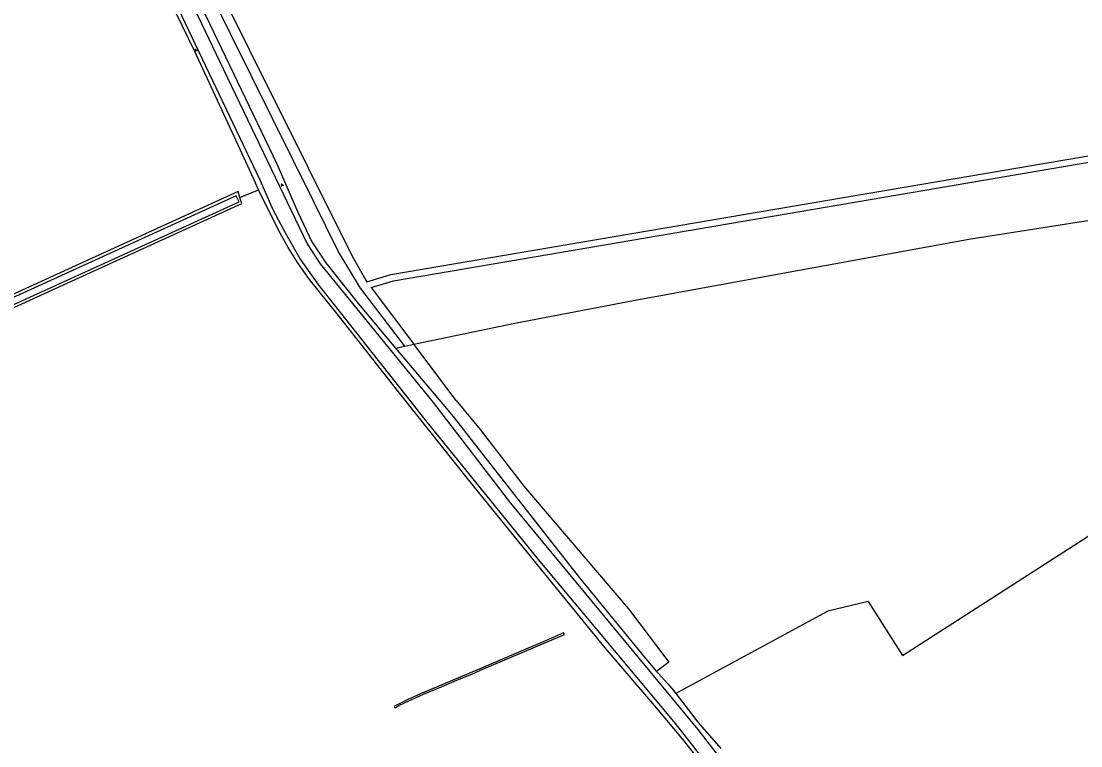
# Model space of a CAD drawing. Extents: x 124000 to 129000, y 395500 to 397503.
# Drawn here: x 127278.3 to 127645.3, y 396998.3 to 397249.1 of the extents above; entities that cross this region are included whole.
import ezdxf

# ---------------------------------------------------------------- set-up
doc = ezdxf.new("R2010")
doc.units = 0
for name, color, linetype in [('gg-afsc-draadraster', 7, 'Continuous'), ('gg-afsc-lijn draadraster', 7, 'Continuous'), ('gg-knt-bronhoudergrens', 7, 'Continuous'), ('gg-knt-onverhard', 7, 'Continuous'), ('gg-kntw-bovenkant insteek waterloop', 7, 'Continuous'), ('gg-kntw-waterlijn', 7, 'Continuous'), ('gg-kwrk-duiker nz buis', 7, 'Continuous'), ('gt-symb-groenvak', 7, 'Continuous'), ('gx-grn-maaiveld', 7, 'Continuous')]:
    doc.layers.add(name, color=color, linetype=linetype)

# ---------------------------------------------------------------- blocks, each defined once
blk = doc.blocks.new('gt0-GRVAK')
at = {"layer": 'gt-symb-groenvak'}
for p, q in [((-0.11, 0.19), (-0.23, 0.24)), ((-0.18, 0.15), (0.09, 0.15)), ((-0.09, 0.21), (-0.16, 0.32)), ((-0.05, 0.21), (-0.05, 0.39)), ((0, 0.21), (0.06, 0.32)), ((0.01, 0.19), (0.13, 0.24)), ((0.26, -0.05), (0.2, 0.06)), ((0.3, -0.05), (0.3, 0.13)), ((0.35, -0.05), (0.41, 0.06)), ((-0.25, -0.23), (-0.36, -0.18)), ((-0.32, -0.26), (-0.05, -0.26)), ((-0.23, -0.21), (-0.29, -0.09)), ((-0.18, -0.2), (-0.18, -0.02)), ((-0.14, -0.21), (-0.07, -0.09)), ((-0.12, -0.23), (0, -0.18)), ((0.24, -0.07), (0.12, -0.02)), ((0.17, -0.11), (0.44, -0.11)), ((0.37, -0.07), (0.49, -0.02))]:
    blk.add_line(p, q, dxfattribs=at)

msp = doc.modelspace()

# ---------------------------------------------------------------- linework, layer by layer
at = {"layer": 'gg-afsc-draadraster'}
msp.add_lwpolyline([(127571.73, 397048.2), (127583.55, 397029.53), (127698.57, 397103.46), (127688.25, 397122.51), (127731.96, 397147.25)], dxfattribs=at)
at = {"layer": 'gg-afsc-lijn draadraster'}
msp.add_lwpolyline([(127571.73, 397048.2), (127583.55, 397029.53), (127698.57, 397103.46), (127688.25, 397122.51), (127731.96, 397147.25)], dxfattribs=at)
at = {"layer": 'gg-knt-bronhoudergrens'}
for p, q in [((127354.11, 397188.09), (127360.52, 397190.82)), ((127408, 397136), (127411.16, 397136.66)), ((127411.16, 397136.66), (127414.32, 397137.32)), ((127428.97, 397117.81), (127414.32, 397137.32))]:
    msp.add_line(p, q, dxfattribs=at)
for points in [[(127414.32, 397137.32), (127449.31, 397144.66), (127490.94, 397152.61), (127606.51, 397173.67), (127674.17, 397184.27), (127707.18, 397190.79)], [(127437.27, 397107.85), (127452.43, 397088.14), (127488.62, 397045.67), (127502.64, 397027.25), (127498.4, 397024.02)], [(127571.73, 397048.2), (127557.74, 397044.86), (127505.02, 397016.41)]]:
    msp.add_lwpolyline(points, dxfattribs=at)
at = {"layer": 'gg-knt-onverhard'}
msp.add_line((127399.57, 397156.94), (127414.32, 397137.32), dxfattribs=at)
for points in [[(127411.16, 397136.66), (127395.8, 397156.78), (127388.16, 397169.56), (127379.59, 397186.9), (127322.1, 397302.87), (127285.72, 397376.78), (127286.66, 397380.78), (127288.58, 397389.29)], [(127336.88, 397280.41), (127377.67, 397198.43), (127392.96, 397167.8), (127397.69, 397159.45), (127398.05, 397158.97)], [(127398.05, 397158.97), (127406.41, 397161.48), (127757.14, 397221.16), (127788.26, 397193.14)], [(127399.57, 397156.94), (127407.26, 397159.29), (127756.43, 397218.76), (127785.7, 397192.4)]]:
    msp.add_lwpolyline(points, dxfattribs=at)
at = {"layer": 'gg-kntw-bovenkant insteek waterloop'}
for p, q in [((127360.52, 397190.82), (127359.54, 397193.08)), ((127408, 397136), (127411.24, 397132.13)), ((127411.24, 397132.13), (127424.35, 397116.53))]:
    msp.add_line(p, q, dxfattribs=at)
for points in [[(127239.41, 397458.35), (127242.58, 397445.01), (127246.04, 397433.59), (127250.81, 397420.71), (127255.68, 397407.65), (127262.47, 397392.6), (127273.12, 397370.62), (127285.08, 397347.02), (127293.38, 397331.2), (127303.05, 397311.84), (127323.5, 397269.43), (127338.21, 397238.98), (127351.32, 397210.81), (127359.54, 397193.08)], [(127248.62, 397457.52), (127249.5, 397449.07), (127251.42, 397443.9), (127256.63, 397426.88), (127258.85, 397419.9), (127267.76, 397402.63), (127279.69, 397378.16), (127308.05, 397322.56), (127366.87, 397199.77), (127374.15, 397183.02), (127379.03, 397172.72), (127383.83, 397165.45), (127395.13, 397151.32), (127408, 397136)], [(127354.11, 397188.09), (127353.46, 397190.19), (127132.5, 397089.29)], [(127635.1, 396819.5), (127634.54, 396820.47), (127631.11, 396826.1), (127619.28, 396842.99), (127606.99, 396858.22), (127591.98, 396877.68), (127574.23, 396901.66), (127562.7, 396918.55), (127545.1, 396946.15), (127529.17, 396970.59), (127514.6, 396991.41), (127507.97, 397000), (127497.8, 397012.18), (127480.63, 397032.19), (127458.61, 397059.07), (127433.36, 397090.28), (127409.89, 397119.63), (127387.75, 397147.88), (127378.21, 397159.68), (127374.26, 397165.26), (127370.78, 397170.82), (127367.45, 397176.83), (127360.84, 397190.07), (127360.52, 397190.82)], [(127134.11, 397085.49), (127354.76, 397185.98), (127354.11, 397188.09)], [(127424.35, 397116.53), (127427.9, 397112.3), (127438.62, 397098.63)], [(127438.62, 397098.63), (127471.74, 397056.42), (127494.08, 397029.04), (127498.4, 397024.02)], [(127466.46, 397036.77), (127466.21, 397037.39), (127459.94, 397034.63), (127452.27, 397031.41), (127436.93, 397024.83), (127416.68, 397016.3), (127412.04, 397014.17), (127407.68, 397012.07), (127407.49, 397011.74), (127407.64, 397011.51), (127408.01, 397011.59), (127409.11, 397012.23), (127411.03, 397013.15), (127417.63, 397016.18), (127424.15, 397018.81), (127430.04, 397021.35), (127434.37, 397023.12), (127437.39, 397024.48), (127461.04, 397034.56), (127466.46, 397036.77)], [(127498.4, 397024.02), (127498.92, 397023.42), (127502.26, 397019.69), (127504.21, 397017.41), (127505.02, 397016.41)], [(127505.02, 397016.41), (127506.22, 397014.91), (127510.44, 397009.32), (127512.3, 397006.96), (127514.05, 397004.89), (127518.38, 397000), (127520.62, 396997.34)]]:
    msp.add_lwpolyline(points, dxfattribs=at)
at = {"layer": 'gg-kntw-waterlijn'}
msp.add_lwpolyline([(127134.25, 397089.21), (127134.84, 397087.91), (127147.97, 397093.51), (127215.05, 397123.48), (127353.77, 397186.57), (127352.83, 397188.66), (127251.17, 397142.43), (127134.25, 397089.21)], dxfattribs=at)
at = {"layer": 'gg-kwrk-duiker nz buis'}
msp.add_line((127354.7, 397188.46), (127360.52, 397190.82), dxfattribs=at)
at = {"layer": 'gx-grn-maaiveld'}
msp.add_line((127428.97, 397117.81), (127437.27, 397107.85), dxfattribs=at)
for points in [[(127239.35, 397478.7), (127239.78, 397472.53), (127240.38, 397463.62), (127243.79, 397445.23), (127247.22, 397434.75), (127251.4, 397422.4), (127256.65, 397409.05), (127265.74, 397389.32), (127277.77, 397364.65), (127285.48, 397349.5), (127294.3, 397332.95), (127303.18, 397315.64), (127361.07, 397194.04), (127365.4, 397184.23), (127369.41, 397176.52), (127374.98, 397166.71), (127381.1, 397158.07), (127418.89, 397110.26), (127457.37, 397062.82), (127504.32, 397006.54), (127510.35, 396999), (127516.74, 396990.73)], [(127244.72, 397478.35), (127244.99, 397473.03), (127245.8, 397467.59), (127246.44, 397463.26), (127248.95, 397449.04), (127255.14, 397427.94), (127257.99, 397419.91), (127261.02, 397412.23), (127268.7, 397394.83), (127277.57, 397376.61), (127298.62, 397336.66), (127347.01, 397235.27), (127377.42, 397172.05), (127381.93, 397165.14), (127420.99, 397117.1), (127447.85, 397082.26), (127512.73, 397003.88), (127519.71, 396994.87)]]:
    msp.add_lwpolyline(points, dxfattribs=at)

# ---------------------------------------------------------------- block references
at = {"layer": 'gt-symb-groenvak'}
for p in [(127338.83, 397239.11), (127368.68, 397192.46)]:
    msp.add_blockref('gt0-GRVAK', p, dxfattribs=at)

doc.saveas('drawing.dxf')
